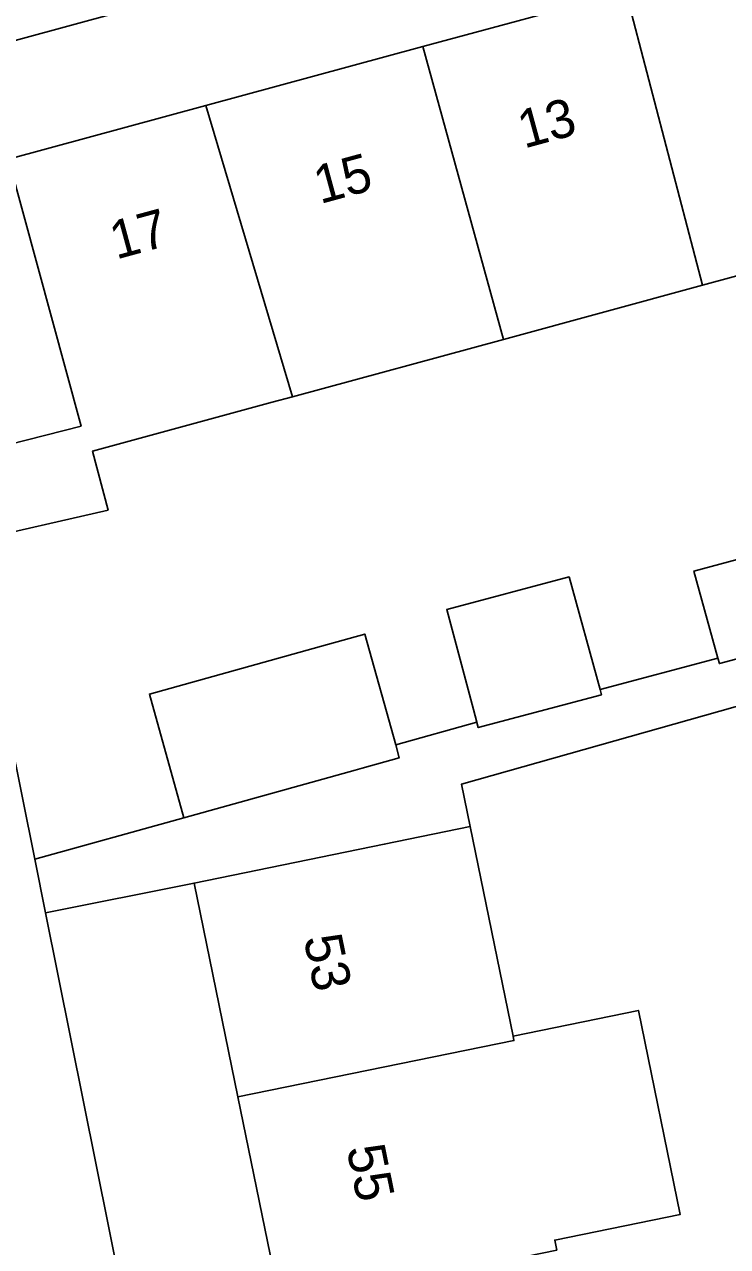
# Model space of a CAD drawing. Extents: x 162250 to 162661, y 380743 to 381606.
# Drawn here: x 162542.29 to 162560.72, y 380930.93 to 380962.98 of the extents above; entities that cross this region are included whole.
import ezdxf

# ---------------------------------------------------------------- set-up
doc = ezdxf.new("R2010")
doc.units = 0
for name, color, linetype in [('IMGEO_Erf', 7, 'Continuous'), ('IMGEO_Pand', 7, 'Continuous'), ('IMGEO_Pand_nummerreeks', 7, 'Continuous'), ('IMGEO_Voetpad_open', 7, 'Continuous')]:
    doc.layers.add(name, color=color, linetype=linetype)

msp = doc.modelspace()

# ---------------------------------------------------------------- linework, layer by layer
at = {"layer": 'IMGEO_Erf'}
for points in [[(162579.5, 380969.684), (162584.645, 380971.084), (162584.917, 380971.158), (162584.115, 380974.027), (162576.636, 380971.989), (162538.378, 380961.566), (162540.442, 380951.594), (162543.774, 380952.449), (162541.87, 380959.445), (162547.041, 380960.852), (162552.735, 380962.401), (162558.057, 380963.849), (162563.401, 380965.303), (162568.845, 380966.785), (162574.106, 380968.216)], [(162553.497, 380907.378), (162552.374, 380912.872), (162551.252, 380918.367), (162550.13, 380923.862), (162549.008, 380929.356), (162547.885, 380934.852), (162546.739, 380940.463), (162542.843, 380939.68), (162556.153, 380873.45), (162560.255, 380874.288), (162559.108, 380879.903), (162557.986, 380885.398), (162556.864, 380890.893), (162555.741, 380896.387), (162554.619, 380901.882)]]:
    msp.add_lwpolyline(points, close=True, dxfattribs=at)
for points in [[(162565.501, 380957.62), (162560.069, 380956.142), (162554.85, 380954.722), (162549.313, 380953.215), (162548.787, 380953.072), (162544.078, 380951.791), (162544.483, 380950.243), (162540.886, 380949.419), (162541.896, 380944.395), (162542.561, 380941.084), (162546.47, 380942.174), (162545.566, 380945.418), (162550.238, 380946.72), (162551.212, 380946.991), (162552.022, 380944.087), (162554.149, 380944.679), (162554.059, 380945.014), (162553.361, 380947.635), (162556.567, 380948.49), (162557.38, 380945.535), (162560.47, 380946.358), (162559.84, 380948.646), (162561.883, 380949.19)], [(162571.07, 380930.664), (162569.465, 380936.858), (162565.918, 380935.938), (162565.279, 380938.401), (162564.701, 380940.63), (162568.249, 380941.549), (162567.79, 380943.176), (162564.741, 380942.315), (162563.736, 380945.877), (162553.75, 380943.059), (162553.978, 380941.942), (162555.099, 380936.45), (162558.384, 380937.121), (162559.478, 380931.768), (162556.193, 380931.097), (162556.247, 380930.834)]]:
    msp.add_lwpolyline(points, dxfattribs=at)
at = {"layer": 'IMGEO_Pand'}
for points in [[(162563.401, 380965.303), (162558.057, 380963.849), (162560.069, 380956.142), (162565.501, 380957.62)], [(162558.057, 380963.849), (162552.735, 380962.401), (162554.85, 380954.722), (162560.069, 380956.142)], [(162547.041, 380960.852), (162549.313, 380953.215), (162554.85, 380954.722), (162552.735, 380962.401)], [(162547.041, 380960.852), (162541.87, 380959.445), (162543.774, 380952.449), (162540.442, 380951.594), (162540.886, 380949.419), (162544.483, 380950.243), (162544.078, 380951.791), (162548.787, 380953.072), (162549.313, 380953.215)], [(162561.883, 380949.19), (162559.84, 380948.646), (162560.47, 380946.358), (162560.508, 380946.219), (162562.519, 380946.755), (162562.483, 380946.894), (162562.341, 380947.436)], [(162554.059, 380945.014), (162554.149, 380944.679), (162554.15, 380944.675), (162554.186, 380944.539), (162557.417, 380945.399), (162557.38, 380945.535), (162556.567, 380948.49), (162553.361, 380947.635)], [(162552.022, 380944.087), (162551.212, 380946.991), (162550.238, 380946.72), (162545.566, 380945.418), (162546.47, 380942.174), (162550.964, 380943.427), (162551.142, 380943.477), (162552.116, 380943.749)], [(162553.978, 380941.942), (162551.723, 380941.481), (162546.739, 380940.463), (162547.885, 380934.852), (162555.124, 380936.329), (162555.099, 380936.45)], [(162555.099, 380936.45), (162555.124, 380936.329), (162547.885, 380934.852), (162549.008, 380929.356), (162556.247, 380930.834), (162556.193, 380931.097), (162559.478, 380931.768), (162558.384, 380937.121)]]:
    msp.add_lwpolyline(points, close=True, dxfattribs=at)
at = {"layer": 'IMGEO_Voetpad_open'}
for points in [[(162536.704, 380961.187), (162538.378, 380961.566), (162576.636, 380971.989), (162584.115, 380974.027)], [(162542.843, 380939.68), (162542.561, 380941.084), (162541.896, 380944.395), (162540.886, 380949.419), (162540.442, 380951.594), (162538.378, 380961.566), (162536.704, 380961.187)], [(162562.519, 380946.755), (162560.508, 380946.219), (162560.47, 380946.358), (162557.38, 380945.535), (162557.417, 380945.399), (162554.186, 380944.539), (162554.15, 380944.675), (162554.149, 380944.679), (162552.022, 380944.087), (162552.116, 380943.749), (162551.142, 380943.477), (162550.964, 380943.427), (162546.47, 380942.174), (162542.561, 380941.084), (162542.843, 380939.68), (162546.739, 380940.463), (162551.723, 380941.481), (162553.978, 380941.942), (162553.75, 380943.059), (162563.736, 380945.877)], [(162562.236, 380843.394), (162560.85, 380850.377), (162559.181, 380858.458), (162558.618, 380861.185), (162556.676, 380870.848), (162556.153, 380873.45), (162542.843, 380939.68)]]:
    msp.add_lwpolyline(points, dxfattribs=at)

# ---------------------------------------------------------------- texts
at = {"layer": 'IMGEO_Pand_nummerreeks'}
for s, rotation, p in [('13', 15.2235, (162555.389, 380959.724)), ('15', 15.2212, (162550.042, 380958.269)), ('17', 15.2212, (162544.695, 380956.814)), ('53', 281.5449, (162549.606, 380939.02)), ('55', 281.5449, (162550.732, 380933.505))]:
    msp.add_text(s, height=1, rotation=rotation, dxfattribs=at).set_placement(p)

doc.saveas('drawing.dxf')
